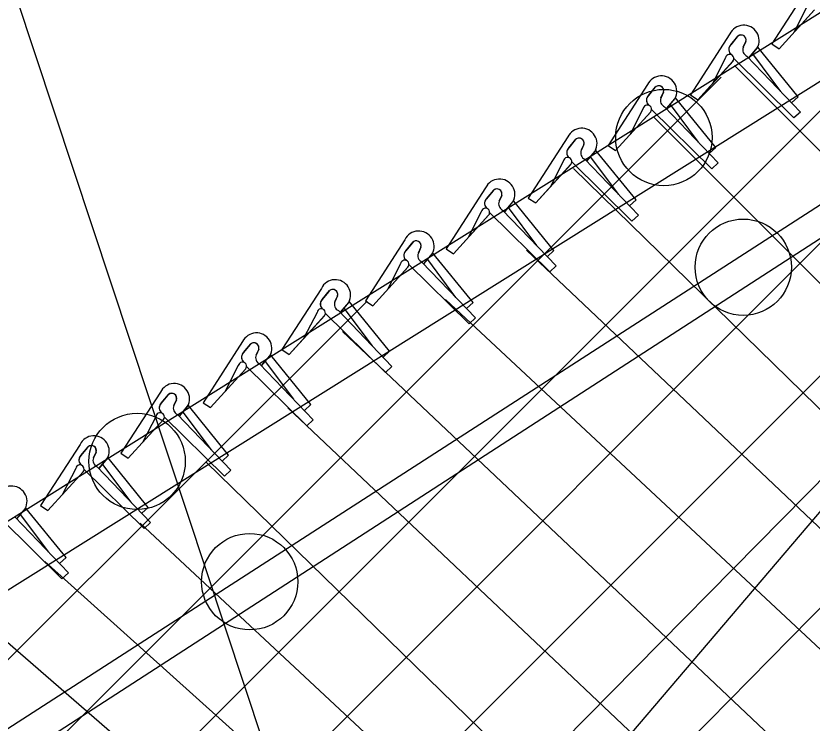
# Model space of a CAD drawing. Extents: x 0 to 2.85, y -0.1 to 1.83.
# Drawn here: x 2.53796 to 2.58638, y 0.9586 to 1.00161 of the extents above; entities that cross this region are included whole.
import ezdxf

# ---------------------------------------------------------------- set-up
doc = ezdxf.new("R2010")
doc.units = 0
for name, color, linetype in [('CT_Dimensions', 7, 'Continuous'), ('sb_Chainlink Fence', 7, 'Continuous'), ('sb_Existing Structural Steel', 7, 'Continuous')]:
    doc.layers.add(name, color=color, linetype=linetype)

msp = doc.modelspace()

# ---------------------------------------------------------------- linework, layer by layer
at = {"layer": 'CT_Dimensions'}
msp.add_line((2.5589166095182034, 0.9396129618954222), (2.4393642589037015, 1.3003562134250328), dxfattribs=at)
at = {"layer": 'sb_Chainlink Fence'}
for p, q in [((2.464817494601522, 0.8415528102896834), (2.6689602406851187, 1.0490331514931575)), ((2.4648070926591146, 0.8496034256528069), (2.6600345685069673, 1.047546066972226)), ((2.4647966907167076, 0.8576540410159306), (2.64564499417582, 1.0385023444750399)), ((2.4647862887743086, 0.8657046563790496), (2.6249858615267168, 1.0259042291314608)), ((2.4647758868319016, 0.8737552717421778), (2.602080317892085, 1.0110597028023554)), ((2.5863347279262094, 1.003627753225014), (2.5839333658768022, 0.9999158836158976)), ((2.5843821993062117, 0.9996154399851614), (2.5865297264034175, 1.0019732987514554)), ((2.5843821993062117, 0.9996154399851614), (2.586516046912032, 1.0019594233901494)), ((2.586071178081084, 1.0021696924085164), (2.585274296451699, 1.00061050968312)), ((2.581382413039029, 1.0005196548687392), (2.5789810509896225, 0.996807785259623)), ((2.581436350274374, 0.999851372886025), (2.5818764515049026, 1.0003826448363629)), ((2.5818357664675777, 1.0003389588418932), (2.581436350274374, 0.999851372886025)), ((2.582360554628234, 1.0000583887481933), (2.5822003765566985, 0.9997025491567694)), ((2.5822008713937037, 0.9997151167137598), (2.5823602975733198, 1.0000503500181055)), ((2.582553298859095, 0.9990709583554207), (2.5830429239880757, 0.9996618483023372)), ((2.5825597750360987, 0.9990799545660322), (2.583045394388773, 0.9996639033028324)), ((2.5830429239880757, 0.9996618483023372), (2.583078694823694, 0.9997302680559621)), ((2.583078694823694, 0.9997302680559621), (2.583109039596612, 0.9998034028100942)), ((2.585531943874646, 0.9966940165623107), (2.5830904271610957, 0.9997056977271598)), ((2.5839333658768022, 0.9999158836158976), (2.5843821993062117, 0.9996154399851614)), ((2.5811188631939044, 0.999061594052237), (2.580321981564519, 0.9975024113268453)), ((2.581620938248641, 0.9990151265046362), (2.5852826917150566, 0.9954069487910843)), ((2.5824172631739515, 0.9991651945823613), (2.585675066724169, 0.9957693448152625)), ((2.5844898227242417, 0.9970161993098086), (2.582770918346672, 0.9993099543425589)), ((2.579429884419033, 0.9965073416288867), (2.581577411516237, 0.9988652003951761)), ((2.579429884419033, 0.9965073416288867), (2.581563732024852, 0.9988513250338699)), ((2.5816594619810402, 0.9985895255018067), (2.6485531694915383, 0.9316520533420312)), ((2.4647654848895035, 0.8818058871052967), (2.580847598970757, 0.9978880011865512)), ((2.576375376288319, 0.9974349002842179), (2.573974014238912, 0.9937230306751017)), ((2.5764293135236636, 0.9967666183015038), (2.576869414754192, 0.9972978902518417)), ((2.5768287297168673, 0.9972542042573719), (2.5764293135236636, 0.9967666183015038)), ((2.577353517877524, 0.9969736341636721), (2.5771933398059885, 0.9966177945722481)), ((2.577193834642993, 0.9966303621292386), (2.5773532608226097, 0.9969655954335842)), ((2.5775462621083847, 0.9959862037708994), (2.5780358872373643, 0.9965770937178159)), ((2.577552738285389, 0.9959951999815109), (2.5780383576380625, 0.9965791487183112)), ((2.5780358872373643, 0.9965770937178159), (2.5780716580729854, 0.9966455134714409)), ((2.5780716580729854, 0.9966455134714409), (2.578102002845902, 0.996718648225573)), ((2.580524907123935, 0.9936092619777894), (2.578083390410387, 0.9966209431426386)), ((2.5789810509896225, 0.996807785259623), (2.579429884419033, 0.9965073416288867)), ((2.585531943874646, 0.9966940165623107), (2.5851395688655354, 0.9963316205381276)), ((2.5774102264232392, 0.9960804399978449), (2.58066802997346, 0.9926845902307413)), ((2.5794827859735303, 0.9939314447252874), (2.5777638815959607, 0.9962251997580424)), ((2.5744228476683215, 0.9934225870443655), (2.5765703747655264, 0.9957804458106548)), ((2.5744228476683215, 0.9934225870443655), (2.5765566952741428, 0.9957665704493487)), ((2.576111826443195, 0.9959768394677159), (2.5753149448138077, 0.9944176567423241)), ((2.5766139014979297, 0.9959303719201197), (2.5802756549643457, 0.992322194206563)), ((2.585675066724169, 0.9957693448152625), (2.5852826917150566, 0.9954069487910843)), ((2.5767460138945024, 0.9954660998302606), (2.6444047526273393, 0.9277393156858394)), ((2.5715242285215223, 0.9942504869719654), (2.5691228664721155, 0.9905386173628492)), ((2.571578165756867, 0.9935822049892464), (2.5720182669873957, 0.9941134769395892)), ((2.5719775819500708, 0.9940697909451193), (2.571578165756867, 0.9935822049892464)), ((2.5725023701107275, 0.9937892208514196), (2.572342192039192, 0.9934333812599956)), ((2.5723426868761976, 0.993445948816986), (2.5725021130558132, 0.9937811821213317)), ((2.573974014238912, 0.9937230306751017), (2.5744228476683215, 0.9934225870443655)), ((2.572695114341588, 0.9928017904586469), (2.5731847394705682, 0.9933926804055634)), ((2.572701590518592, 0.9928107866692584), (2.573187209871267, 0.9933947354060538)), ((2.5731847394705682, 0.9933926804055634), (2.573220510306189, 0.9934611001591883)), ((2.573220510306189, 0.9934611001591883), (2.573250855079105, 0.9935342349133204)), ((2.575673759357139, 0.9904248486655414), (2.5732322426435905, 0.993436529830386)), ((2.580524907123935, 0.9936092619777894), (2.580132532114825, 0.9932468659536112)), ((2.5712606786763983, 0.9927924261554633), (2.570463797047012, 0.9912332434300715)), ((2.5717627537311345, 0.9927459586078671), (2.5754245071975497, 0.9891377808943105)), ((2.5725590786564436, 0.9928960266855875), (2.575816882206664, 0.9895001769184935)), ((2.5746316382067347, 0.9907470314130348), (2.5729127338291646, 0.9930407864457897)), ((2.58066802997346, 0.9926845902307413), (2.5802756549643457, 0.992322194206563)), ((2.5695716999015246, 0.9902381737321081), (2.571719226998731, 0.9925960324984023)), ((2.5695716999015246, 0.9902381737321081), (2.5717055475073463, 0.9925821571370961)), ((2.5718783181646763, 0.9923399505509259), (2.6410728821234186, 0.9246484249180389)), ((2.5665287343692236, 0.9911618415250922), (2.5641273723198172, 0.9874499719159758)), ((2.5665826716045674, 0.990493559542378), (2.5670227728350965, 0.9910248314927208)), ((2.5669820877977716, 0.990981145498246), (2.5665826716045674, 0.990493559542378)), ((2.5675068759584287, 0.9907005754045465), (2.5673466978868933, 0.990344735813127)), ((2.5673471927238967, 0.990357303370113), (2.5675066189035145, 0.9906925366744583)), ((2.567699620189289, 0.9897131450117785), (2.568189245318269, 0.9903040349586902)), ((2.567706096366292, 0.9897221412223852), (2.5681917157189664, 0.9903060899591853)), ((2.568189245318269, 0.9903040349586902), (2.568225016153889, 0.9903724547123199)), ((2.568225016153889, 0.9903724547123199), (2.568255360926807, 0.9904455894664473)), ((2.570678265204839, 0.9873362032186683), (2.56823674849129, 0.9903478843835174)), ((2.5691228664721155, 0.9905386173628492), (2.5695716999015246, 0.9902381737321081)), ((2.575673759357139, 0.9904248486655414), (2.575281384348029, 0.9900624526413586)), ((2.5675635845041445, 0.989807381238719), (2.5708213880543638, 0.9864115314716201)), ((2.569636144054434, 0.9876583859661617), (2.5679172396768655, 0.9899521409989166)), ((2.564576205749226, 0.9871495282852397), (2.5667237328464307, 0.9895073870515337)), ((2.564576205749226, 0.9871495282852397), (2.5667100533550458, 0.9894935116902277)), ((2.5662651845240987, 0.98970378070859), (2.5654683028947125, 0.9881445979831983)), ((2.5667672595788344, 0.989657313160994), (2.5704290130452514, 0.9860491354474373)), ((2.575816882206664, 0.9895001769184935), (2.5754245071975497, 0.9891377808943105)), ((2.561617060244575, 0.988000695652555), (2.559215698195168, 0.9842888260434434)), ((2.5616709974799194, 0.9873324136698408), (2.562111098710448, 0.9878636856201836)), ((2.562070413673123, 0.9878199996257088), (2.5616709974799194, 0.9873324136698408)), ((2.5625952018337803, 0.9875394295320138), (2.562435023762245, 0.9871835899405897)), ((2.562435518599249, 0.9871961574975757), (2.562594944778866, 0.9875313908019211)), ((2.5641273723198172, 0.9874499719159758), (2.564576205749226, 0.9871495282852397)), ((2.5690140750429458, 0.9873589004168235), (2.63694434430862, 0.9229677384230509)), ((2.5627879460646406, 0.9865519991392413), (2.563277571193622, 0.9871428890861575)), ((2.562794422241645, 0.9865609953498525), (2.5632800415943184, 0.9871449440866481)), ((2.563277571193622, 0.9871428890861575), (2.5633133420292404, 0.9872113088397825)), ((2.5633133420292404, 0.9872113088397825), (2.5633436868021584, 0.9872844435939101)), ((2.5657665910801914, 0.9841750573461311), (2.5633250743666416, 0.9871867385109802)), ((2.570678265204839, 0.9873362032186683), (2.5702858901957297, 0.9869738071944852)), ((2.56135351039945, 0.9865426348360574), (2.5605566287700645, 0.9849834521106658)), ((2.5618555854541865, 0.9864961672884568), (2.5655173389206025, 0.9828879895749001)), ((2.562651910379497, 0.9866462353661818), (2.5659097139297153, 0.9832503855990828)), ((2.564724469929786, 0.9844972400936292), (2.5630055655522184, 0.9867909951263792)), ((2.5708213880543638, 0.9864115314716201), (2.5704290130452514, 0.9860491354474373)), ((2.5596645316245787, 0.9839883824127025), (2.5618120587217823, 0.9863462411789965)), ((2.5596645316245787, 0.9839883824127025), (2.5617983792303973, 0.9863323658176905)), ((2.5565384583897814, 0.985042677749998), (2.554137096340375, 0.9813308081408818)), ((2.556592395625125, 0.9843743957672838), (2.5570324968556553, 0.9849056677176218)), ((2.5569918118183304, 0.9848619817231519), (2.556592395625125, 0.9843743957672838)), ((2.5575165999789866, 0.9845814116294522), (2.557356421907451, 0.9842255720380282)), ((2.557356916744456, 0.9842381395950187), (2.5575163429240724, 0.9845733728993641)), ((2.4647550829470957, 0.8898565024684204), (2.5593142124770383, 0.9842715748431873)), ((2.5577093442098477, 0.9835939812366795), (2.5581989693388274, 0.984184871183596)), ((2.5577158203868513, 0.983602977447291), (2.5582014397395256, 0.9841869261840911)), ((2.5581989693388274, 0.984184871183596), (2.5582347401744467, 0.9842532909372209)), ((2.5582347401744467, 0.9842532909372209), (2.5582650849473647, 0.9843264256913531)), ((2.560687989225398, 0.9812170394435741), (2.5582464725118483, 0.9842287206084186)), ((2.559215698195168, 0.9842888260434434), (2.5596645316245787, 0.9839883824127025)), ((2.5640779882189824, 0.9843566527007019), (2.6323696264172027, 0.9206288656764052)), ((2.5657665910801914, 0.9841750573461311), (2.565374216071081, 0.9838126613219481)), ((2.556274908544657, 0.9835846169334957), (2.5554780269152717, 0.9820254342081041)), ((2.5567769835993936, 0.9835381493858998), (2.560438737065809, 0.9799299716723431)), ((2.557573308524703, 0.9836882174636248), (2.5608311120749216, 0.9802923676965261)), ((2.5596458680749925, 0.9815392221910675), (2.5579269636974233, 0.9838329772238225)), ((2.5545859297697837, 0.9810303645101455), (2.5567334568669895, 0.9833882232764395)), ((2.5545859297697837, 0.9810303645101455), (2.556719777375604, 0.9833743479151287)), ((2.5659097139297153, 0.9832503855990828), (2.5655173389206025, 0.9828879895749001)), ((2.5578231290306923, 0.9824259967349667), (2.6260576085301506, 0.9179096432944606)), ((2.551748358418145, 0.9818031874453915), (2.5493469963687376, 0.9780913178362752)), ((2.5518022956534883, 0.9811349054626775), (2.5522423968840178, 0.9816661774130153)), ((2.552201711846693, 0.9816224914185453), (2.5518022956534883, 0.9811349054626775)), ((2.55272650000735, 0.9813419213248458), (2.5525663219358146, 0.9809860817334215)), ((2.552566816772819, 0.9809986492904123), (2.5527262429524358, 0.9813338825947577)), ((2.5534446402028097, 0.9810138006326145), (2.553474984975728, 0.9810869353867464)), ((2.554137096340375, 0.9813308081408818), (2.5545859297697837, 0.9810303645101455)), ((2.560687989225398, 0.9812170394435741), (2.560295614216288, 0.9808546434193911)), ((2.5529192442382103, 0.980354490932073), (2.55340886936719, 0.9809453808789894)), ((2.5529257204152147, 0.9803634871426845), (2.553411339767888, 0.9809474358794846)), ((2.5548557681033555, 0.978299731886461), (2.5531368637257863, 0.9805934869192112)), ((2.55340886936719, 0.9809453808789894), (2.5534446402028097, 0.9810138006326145)), ((2.555897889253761, 0.9779775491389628), (2.5534563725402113, 0.980989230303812)), ((2.549795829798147, 0.9777908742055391), (2.551943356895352, 0.9801487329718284)), ((2.549795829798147, 0.9777908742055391), (2.551929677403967, 0.9801348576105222)), ((2.551484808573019, 0.9803451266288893), (2.5506879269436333, 0.9787859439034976)), ((2.5519868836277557, 0.9802986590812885), (2.555648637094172, 0.9766904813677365)), ((2.552783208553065, 0.9804487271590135), (2.556041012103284, 0.9770528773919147)), ((2.5608311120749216, 0.9802923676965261), (2.560438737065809, 0.9799299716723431)), ((2.546744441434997, 0.9787279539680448), (2.5443430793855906, 0.9750160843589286)), ((2.5467983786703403, 0.9780596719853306), (2.5472384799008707, 0.9785909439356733)), ((2.547197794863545, 0.9785472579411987), (2.5467983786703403, 0.9780596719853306)), ((2.547722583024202, 0.978266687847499), (2.5475624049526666, 0.9779108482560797)), ((2.5475628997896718, 0.9779234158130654), (2.547722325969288, 0.9782586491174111)), ((2.547915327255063, 0.977279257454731), (2.5484049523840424, 0.9778701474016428)), ((2.5479218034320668, 0.9772882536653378), (2.548407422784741, 0.9778722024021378)), ((2.5484049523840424, 0.9778701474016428), (2.548440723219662, 0.9779385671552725)), ((2.548440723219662, 0.9779385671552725), (2.54847106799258, 0.9780117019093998)), ((2.550893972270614, 0.9749023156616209), (2.5484524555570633, 0.9779139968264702)), ((2.5493469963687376, 0.9780913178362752), (2.549795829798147, 0.9777908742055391)), ((2.55448884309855, 0.9777763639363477), (2.6218096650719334, 0.9141688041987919)), ((2.555897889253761, 0.9779775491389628), (2.5555055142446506, 0.9776151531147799)), ((2.546480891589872, 0.9772698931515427), (2.545684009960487, 0.9757107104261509)), ((2.5469829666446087, 0.9772234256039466), (2.5506447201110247, 0.9736152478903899)), ((2.5477792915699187, 0.9773734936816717), (2.551037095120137, 0.9739776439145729)), ((2.5498518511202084, 0.9752244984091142), (2.548132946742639, 0.9775182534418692)), ((2.544791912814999, 0.9747156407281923), (2.546939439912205, 0.9770734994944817)), ((2.544791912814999, 0.9747156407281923), (2.546925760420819, 0.9770596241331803)), ((2.556041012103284, 0.9770528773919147), (2.555648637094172, 0.9766904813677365)), ((2.5418582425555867, 0.9755492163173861), (2.5394568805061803, 0.9718373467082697)), ((2.541912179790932, 0.974880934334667), (2.5423522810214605, 0.9754122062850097)), ((2.5423115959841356, 0.9753685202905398), (2.541912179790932, 0.974880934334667)), ((2.542836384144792, 0.9750879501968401), (2.5426762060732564, 0.9747321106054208)), ((2.5426767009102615, 0.9747446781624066), (2.5428361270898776, 0.9750799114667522)), ((2.5435187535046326, 0.9746914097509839), (2.543554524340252, 0.9747598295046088)), ((2.543554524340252, 0.9747598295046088), (2.54358486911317, 0.974832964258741)), ((2.5443430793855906, 0.9750160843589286), (2.544791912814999, 0.9747156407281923)), ((2.550893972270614, 0.9749023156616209), (2.5505015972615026, 0.974539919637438)), ((2.543029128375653, 0.9741005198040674), (2.5435187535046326, 0.9746914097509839)), ((2.543035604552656, 0.9741095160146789), (2.54352122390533, 0.9746934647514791)), ((2.5449656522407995, 0.9720457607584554), (2.5432467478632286, 0.9743395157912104)), ((2.546007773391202, 0.971723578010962), (2.543566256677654, 0.9747352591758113)), ((2.5495297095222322, 0.9744828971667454), (2.614601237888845, 0.9111039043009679)), ((2.539905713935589, 0.9715369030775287), (2.5420532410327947, 0.9738947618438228)), ((2.539905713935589, 0.9715369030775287), (2.5420395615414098, 0.9738808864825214)), ((2.5415946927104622, 0.9740911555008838), (2.540797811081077, 0.972531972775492)), ((2.542096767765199, 0.9740446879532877), (2.5457585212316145, 0.970436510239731)), ((2.5428930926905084, 0.9741947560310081), (2.546150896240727, 0.970798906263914)), ((2.551037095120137, 0.9739776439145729), (2.5506447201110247, 0.9736152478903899)), ((2.5380277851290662, 0.9710457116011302), (2.5385174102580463, 0.9716366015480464)), ((2.5380342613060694, 0.9710547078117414), (2.538519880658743, 0.9716386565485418)), ((2.5385174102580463, 0.9716366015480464), (2.538553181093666, 0.9717050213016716)), ((2.538553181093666, 0.9717050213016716), (2.5385835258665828, 0.9717781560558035)), ((2.5410064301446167, 0.9686687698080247), (2.5385649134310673, 0.9716804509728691)), ((2.5394568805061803, 0.9718373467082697), (2.539905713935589, 0.9715369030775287)), ((2.546007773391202, 0.971723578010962), (2.5456153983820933, 0.9713611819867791)), ((2.5370954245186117, 0.9709898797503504), (2.5407571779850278, 0.9673817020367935)), ((2.5378917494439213, 0.9711399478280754), (2.5411495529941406, 0.9677440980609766)), ((2.5399643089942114, 0.9689909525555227), (2.5382454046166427, 0.9712847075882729)), ((2.545525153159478, 0.9707610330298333), (2.6137793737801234, 0.9071237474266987)), ((2.546150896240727, 0.970798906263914), (2.5457585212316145, 0.970436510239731)), ((2.5410064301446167, 0.9686687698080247), (2.540614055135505, 0.9683063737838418)), ((2.539727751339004, 0.9684282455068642), (2.608936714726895, 0.9062438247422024)), ((2.5411495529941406, 0.9677440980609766), (2.5407571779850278, 0.9673817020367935)), ((2.5357544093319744, 0.9649757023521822), (2.6071165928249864, 0.9032692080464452))]:
    msp.add_line(p, q, dxfattribs=at)
for centre, radius, start, end in [((2.582224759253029, 1.000112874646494), 0.0009354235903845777, 331.31683079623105, 154.22348362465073), ((2.582070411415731, 1.000146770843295), 0.00030330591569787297, 343.05845601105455, 140.68050902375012), ((2.5820714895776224, 1.0001482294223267), 0.000304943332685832, 341.2780577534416, 129.76109879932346), ((2.5816984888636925, 0.9995705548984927), 0.0003843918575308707, 140.7453603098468, 233.54895292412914), ((2.581708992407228, 0.9995711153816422), 0.0003909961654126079, 134.21088561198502, 232.77805807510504), ((2.5825895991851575, 0.9995469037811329), 0.00041880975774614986, 157.02698513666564, 245.70153370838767), ((2.5813712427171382, 0.999019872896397), 0.0002558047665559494, 319.56516219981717, 170.6132592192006), ((2.5772177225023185, 0.9970281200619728), 0.0009354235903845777, 331.31683079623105, 154.22348362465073), ((2.5770633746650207, 0.9970620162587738), 0.00030330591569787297, 343.05845601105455, 140.68050902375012), ((2.577064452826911, 0.9970634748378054), 0.000304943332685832, 341.2780577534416, 129.76109879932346), ((2.576691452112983, 0.9964858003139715), 0.0003843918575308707, 140.7453603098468, 233.54895292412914), ((2.576701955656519, 0.9964863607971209), 0.0003909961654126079, 134.21088561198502, 232.77805807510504), ((2.5775825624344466, 0.9964621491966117), 0.00041880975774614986, 157.02698513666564, 245.70153370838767), ((2.576364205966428, 0.9959351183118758), 0.0002558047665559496, 319.56516219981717, 170.6132592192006), ((2.5723665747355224, 0.9938437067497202), 0.0009354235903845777, 331.31683079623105, 154.22348362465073), ((2.5722122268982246, 0.9938776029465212), 0.00030330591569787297, 343.05845601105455, 140.68050902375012), ((2.5722133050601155, 0.9938790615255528), 0.000304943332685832, 341.2780577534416, 129.76109879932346), ((2.5718403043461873, 0.9933013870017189), 0.0003843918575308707, 140.7453603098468, 233.54895292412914), ((2.571850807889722, 0.9933019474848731), 0.0003909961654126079, 134.21088561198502, 232.77805807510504), ((2.5727314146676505, 0.9932777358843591), 0.00041880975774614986, 157.02698513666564, 245.70153370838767), ((2.5715130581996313, 0.9927507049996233), 0.0002558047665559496, 319.56516219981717, 170.6132592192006), ((2.5673710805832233, 0.9907550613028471), 0.0009354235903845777, 331.31683079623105, 154.22348362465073), ((2.5672167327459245, 0.9907889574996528), 0.00030330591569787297, 343.05845601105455, 140.68050902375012), ((2.567217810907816, 0.9907904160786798), 0.000304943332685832, 341.2780577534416, 129.76109879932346), ((2.5668448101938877, 0.9902127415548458), 0.0003843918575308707, 140.7453603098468, 233.54895292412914), ((2.5668553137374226, 0.990213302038), 0.0003909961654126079, 134.21088561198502, 232.77805807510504), ((2.5677359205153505, 0.990189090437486), 0.00041880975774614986, 157.02698513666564, 245.70153370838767), ((2.566517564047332, 0.9896620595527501), 0.0002558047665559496, 319.56516219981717, 170.6132592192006), ((2.5624594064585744, 0.9875939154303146), 0.0009354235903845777, 331.31683079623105, 154.22348362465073), ((2.5623050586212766, 0.9876278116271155), 0.00030330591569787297, 343.05845601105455, 140.68050902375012), ((2.5623061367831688, 0.9876292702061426), 0.000304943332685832, 341.2780577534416, 129.76109879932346), ((2.5619331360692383, 0.9870515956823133), 0.0003843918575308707, 140.7453603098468, 233.54895292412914), ((2.5619436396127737, 0.9870521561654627), 0.0003909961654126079, 134.21088561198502, 232.77805807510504), ((2.562824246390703, 0.9870279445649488), 0.00041880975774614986, 157.02698513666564, 245.70153370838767), ((2.5616058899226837, 0.9865009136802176), 0.00025580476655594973, 319.56516219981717, 170.6132592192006), ((2.5573808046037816, 0.9846358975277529), 0.0009354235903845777, 331.31683079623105, 154.22348362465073), ((2.5572264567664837, 0.9846697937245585), 0.00030330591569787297, 343.05845601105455, 140.68050902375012), ((2.557227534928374, 0.9846712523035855), 0.000304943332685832, 341.2780577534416, 129.76109879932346), ((2.556854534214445, 0.9840935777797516), 0.0003843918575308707, 140.7453603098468, 233.54895292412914), ((2.55686503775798, 0.9840941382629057), 0.0003909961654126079, 134.21088561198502, 232.77805807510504), ((2.5577456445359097, 0.9840699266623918), 0.00041880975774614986, 157.02698513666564, 245.70153370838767), ((2.556527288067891, 0.9835428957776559), 0.00025580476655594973, 319.56516219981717, 170.6132592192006), ((2.552590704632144, 0.9813964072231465), 0.0009354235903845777, 331.31683079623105, 154.22348362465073), ((2.5524363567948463, 0.9814303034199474), 0.00030330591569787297, 343.05845601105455, 140.68050902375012), ((2.5524374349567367, 0.9814317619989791), 0.000304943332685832, 341.2780577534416, 129.76109879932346), ((2.552064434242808, 0.9808540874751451), 0.0003843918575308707, 140.7453603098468, 233.54895292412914), ((2.5520749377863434, 0.9808546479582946), 0.0003909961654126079, 134.21088561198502, 232.77805807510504), ((2.5529555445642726, 0.9808304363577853), 0.00041880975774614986, 157.02698513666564, 245.70153370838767), ((2.5517371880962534, 0.9803034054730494), 0.00025580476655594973, 319.56516219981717, 170.6132592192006), ((2.5475867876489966, 0.9783211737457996), 0.0009354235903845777, 331.31683079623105, 154.22348362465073), ((2.547432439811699, 0.9783550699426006), 0.00030330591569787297, 343.05845601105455, 140.68050902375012), ((2.5474335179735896, 0.9783565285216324), 0.000304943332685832, 341.2780577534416, 129.76109879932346), ((2.547060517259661, 0.9777788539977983), 0.0003843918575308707, 140.7453603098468, 233.54895292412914), ((2.547071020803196, 0.9777794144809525), 0.0003909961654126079, 134.21088561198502, 232.77805807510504), ((2.5479516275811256, 0.9777552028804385), 0.00041880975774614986, 157.02698513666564, 245.70153370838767), ((2.5467332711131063, 0.9772281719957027), 0.00025580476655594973, 319.56516219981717, 170.6132592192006), ((2.542700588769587, 0.9751424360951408), 0.0009354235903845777, 331.31683079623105, 154.22348362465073), ((2.5425462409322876, 0.9751763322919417), 0.00030330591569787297, 343.05845601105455, 140.68050902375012), ((2.5425473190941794, 0.9751777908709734), 0.000304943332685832, 341.2780577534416, 129.76109879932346), ((2.5421743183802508, 0.9746001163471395), 0.0003843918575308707, 140.7453603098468, 233.54895292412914), ((2.5421848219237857, 0.9746006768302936), 0.0003909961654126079, 134.21088561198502, 232.77805807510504), ((2.541847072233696, 0.974049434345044), 0.00025580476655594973, 319.56516219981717, 170.6132592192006), ((2.5430654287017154, 0.9745764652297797), 0.00041880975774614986, 157.02698513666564, 245.70153370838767), ((2.5376992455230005, 0.9720876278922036), 0.0009354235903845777, 331.31683079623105, 154.22348362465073)]:
    msp.add_arc(centre, radius, start, end, dxfattribs=at)
at = {"layer": 'sb_Existing Structural Steel'}
for p, q in [((2.6689906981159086, 1.053235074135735), (2.4646754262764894, 0.9252836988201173)), ((2.6689602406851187, 1.0490331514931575), (2.465953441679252, 0.9219020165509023)), ((2.470659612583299, 0.9151961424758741), (2.5988328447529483, 0.9978389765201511)), ((2.471672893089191, 0.9135585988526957), (2.5994699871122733, 0.9962454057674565)), ((2.6040463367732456, 0.9916215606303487), (2.551950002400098, 0.9305350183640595))]:
    msp.add_line(p, q, dxfattribs=at)
for centre in [(2.5773670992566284, 0.9942161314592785), (2.5821982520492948, 0.9863277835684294), (2.545330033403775, 0.9745190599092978), (2.552178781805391, 0.9672049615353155)]:
    msp.add_circle(centre, 0.002929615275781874, dxfattribs=at)

doc.saveas('drawing.dxf')
